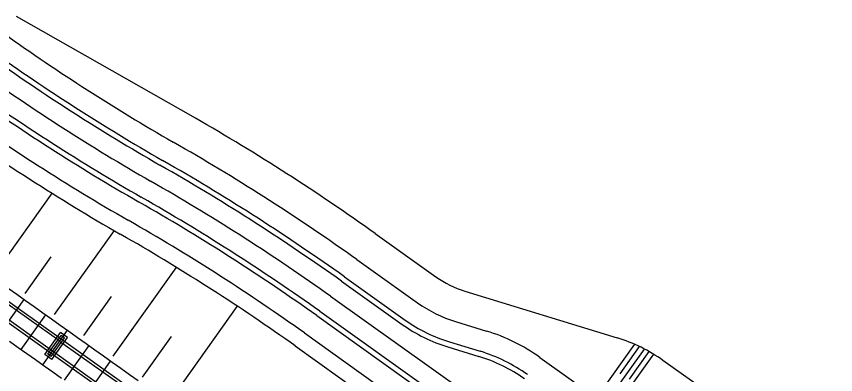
# Model space of a CAD drawing. Extents: x -552278 to -547230, y -1151007 to -1148251.
# Drawn here: x -550083.9 to -550006.8, y -1149177.9 to -1149144.1 of the extents above; entities that cross this region are included whole.
import ezdxf

# ---------------------------------------------------------------- set-up
doc = ezdxf.new("R2010")
doc.units = 0
doc.layers.add('u_trat navrh', color=7, linetype='Continuous')

msp = doc.modelspace()

# ---------------------------------------------------------------- linework, layer by layer
at = {"layer": 'u_trat navrh'}
for p, q in [((-550067.074, -1149153.719), (-550083.928, -1149144.129)), ((-550068.57, -1149156.32), (-550069.173, -1149155.973)), ((-550069.568, -1149158.053), (-550070.171, -1149157.706)), ((-550069.817, -1149158.486), (-550070.42, -1149158.139)), ((-550070.69, -1149160.003), (-550071.293, -1149159.656)), ((-550085.881, -1149168.281), (-550080.527, -1149160.766)), ((-550071.812, -1149161.953), (-550072.415, -1149161.606)), ((-550071.563, -1149161.52), (-550072.166, -1149161.173)), ((-550072.81, -1149163.687), (-550073.413, -1149163.339)), ((-550080.35, -1149172.222), (-550074.704, -1149164.301)), ((-550073.558, -1149164.987), (-550074.161, -1149164.64)), ((-550050.131, -1149164.599), (-550044.414, -1149168.676)), ((-550083.115, -1149170.251), (-550080.64, -1149166.778)), ((-550051.873, -1149167.042), (-550046.155, -1149171.119)), ((-550074.82, -1149176.164), (-550068.882, -1149167.836)), ((-550053.324, -1149169.077), (-550047.607, -1149173.154)), ((-550053.034, -1149168.67), (-550047.317, -1149172.747)), ((-550085.819, -1149170.171), (-550079.703, -1149174.514)), ((-550041.685, -1149170.023), (-550027.346, -1149174.422)), ((-550085.964, -1149170.376), (-550079.849, -1149174.719)), ((-550085.52, -1149174.063), (-550083.201, -1149170.804)), ((-550077.585, -1149174.193), (-550074.978, -1149170.537)), ((-550054.34, -1149170.502), (-549999.092, -1149209.898)), ((-550086.776, -1149171.516), (-550080.659, -1149175.86)), ((-550086.63, -1149171.311), (-550080.513, -1149175.655)), ((-550069.29, -1149180.107), (-550063.122, -1149171.457)), ((-550083.484, -1149175.514), (-550081.165, -1149172.255)), ((-550055.646, -1149172.334), (-550005.908, -1149207.801)), ((-550055.356, -1149171.927), (-550005.618, -1149207.394)), ((-550042.565, -1149172.891), (-550039.661, -1149173.782)), ((-550081.445, -1149176.967), (-550079.129, -1149173.706)), ((-550081.25, -1149176.002), (-550079.773, -1149173.922)), ((-550056.807, -1149173.963), (-550007.476, -1149209.139)), ((-550080.971, -1149175.954), (-550079.726, -1149174.201)), ((-550080.645, -1149176.186), (-550079.4, -1149174.433)), ((-550080.598, -1149176.465), (-550079.121, -1149174.386)), ((-550079.854, -1149174.726), (-550073.741, -1149179.079)), ((-550079.708, -1149174.52), (-550073.595, -1149178.874)), ((-550072.055, -1149178.136), (-550069.317, -1149174.296)), ((-550043.151, -1149174.803), (-550040.247, -1149175.694)), ((-550079.41, -1149178.419), (-550077.089, -1149175.161)), ((-550057.678, -1149175.184), (-550009.568, -1149209.489)), ((-550043.298, -1149175.281), (-550040.394, -1149176.172)), ((-550029.288, -1149180.076), (-550025.695, -1149175.037)), ((-550028.473, -1149180.656), (-550024.781, -1149175.478)), ((-550027.057, -1149177.808), (-550025.233, -1149175.25)), ((-550080.664, -1149175.866), (-550074.553, -1149180.219)), ((-550080.518, -1149175.661), (-550074.407, -1149180.014)), ((-550034.634, -1149176.264), (-550022.313, -1149185.049)), ((-550027.659, -1149181.237), (-550023.907, -1149175.974)), ((-550026.203, -1149178.333), (-550024.339, -1149175.719)), ((-550077.374, -1149179.87), (-550075.053, -1149176.612)), ((-550007.971, -1149187.293), (-550023.037, -1149176.549))]:
    msp.add_line(p, q, dxfattribs=at)
for points in [[(-550084.69, -1149169.743), (-550083.876, -1149170.323), (-550083.061, -1149170.903), (-550082.247, -1149171.484), (-550081.433, -1149172.064), (-550080.618, -1149172.645), (-550079.804, -1149173.225), (-550078.989, -1149173.806), (-550078.175, -1149174.386), (-550077.361, -1149174.967), (-550076.546, -1149175.547), (-550075.732, -1149176.128), (-550074.918, -1149176.709), (-550074.104, -1149177.289), (-550073.289, -1149177.87), (-550072.475, -1149178.45)], [(-550079.121, -1149174.386), (-550079.773, -1149173.922)], [(-550084.568, -1149174.741), (-550083.754, -1149175.322), (-550082.94, -1149175.902), (-550082.126, -1149176.482), (-550081.311, -1149177.063), (-550080.497, -1149177.643), (-550079.683, -1149178.224)], [(-550079.4, -1149174.433), (-550079.726, -1149174.201)], [(-550080.598, -1149176.465), (-550081.25, -1149176.002)], [(-550080.645, -1149176.186), (-550080.971, -1149175.954)]]:
    msp.add_lwpolyline(points, dxfattribs=at)
for centre, radius, start, end in [((-549971.528, -1148986.316), 195.75, 234.5401, 240.07755), ((-549971.528, -1148986.316), 198.25, 234.5401, 240.07755), ((-549971.528, -1148986.316), 197.75, 234.5401, 240.07755), ((-549971.528, -1148986.316), 200, 234.5401, 240.07755), ((-549971.528, -1148986.316), 201.75, 234.5401, 240.07755), ((-549971.528, -1148986.316), 202.25, 234.5401, 240.07755), ((-549971.528, -1148986.316), 204.25, 234.5401, 240.07755), ((-549971.528, -1148986.316), 205.75, 234.5401, 240.07755), ((-550170.456, -1149333.343), 207.25, 54.50882, 60.07755), ((-550170.456, -1149333.343), 204.25, 54.50882, 60.07755), ((-550170.456, -1149333.343), 201.75, 54.50882, 60.07755), ((-550170.456, -1149333.343), 202.25, 54.50882, 60.07755), ((-550170.456, -1149333.343), 200, 54.50882, 60.07755), ((-550170.456, -1149333.343), 198.25, 54.50882, 60.07755), ((-550170.456, -1149333.343), 197.75, 54.50882, 60.07755), ((-550170.456, -1149333.343), 195.75, 54.50882, 60.07755), ((-550170.456, -1149333.343), 194.25, 54.50882, 60.07755), ((-550038.898, -1149160.941), 9.5, 234.50882, 252.94376), ((-550038.898, -1149160.941), 12.5, 234.50882, 252.94376), ((-550038.898, -1149160.941), 15, 234.50882, 252.94376), ((-550038.898, -1149160.941), 14.5, 234.50882, 252.94376), ((-550044.794, -1149190.512), 17.5, 54.50882, 72.94376), ((-550031.746, -1149188.762), 15, 54.50882, 72.94376), ((-550044.794, -1149190.512), 15, 54.50882, 72.94376), ((-550044.794, -1149190.512), 15.5, 54.50882, 72.94376)]:
    msp.add_arc(centre, radius, start, end, dxfattribs=at)

doc.saveas('drawing.dxf')
